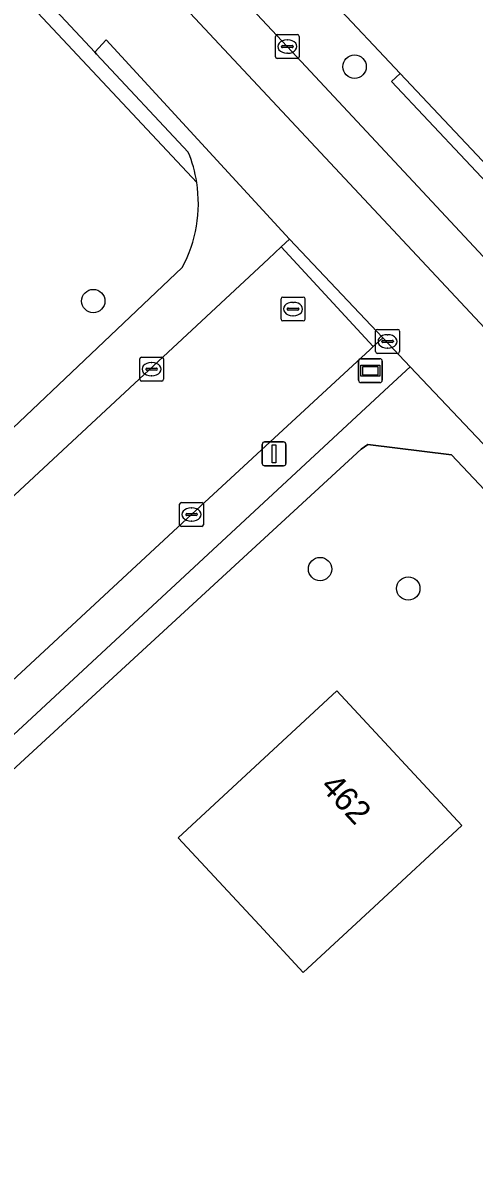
# Model space of a CAD drawing. Extents: x 162661 to 163484, y 380247 to 381230.
# Drawn here: x 163358.76 to 163377.65, y 380933.79 to 380981.87 of the extents above; entities that cross this region are included whole.
import ezdxf

# ---------------------------------------------------------------- set-up
doc = ezdxf.new("R2010")
doc.units = 0
for name, color, linetype in [('IMGEO_Berm_open', 7, 'Continuous'), ('IMGEO_Boom', 7, 'Continuous'), ('IMGEO_Brandkraan', 7, 'Continuous'), ('IMGEO_Erf', 7, 'Continuous'), ('IMGEO_Fietspad_gesloten', 7, 'Continuous'), ('IMGEO_Groenvoorziening', 7, 'Continuous'), ('IMGEO_Kolk', 7, 'Continuous'), ('IMGEO_Lichtmast', 7, 'Continuous'), ('IMGEO_Pand', 7, 'Continuous'), ('IMGEO_Pand_nummerreeks', 7, 'Continuous'), ('IMGEO_Parkeervlak_halfverhard', 7, 'Continuous'), ('IMGEO_Rijbaan_lokaal_gesloten', 7, 'Continuous'), ('IMGEO_Rioolput', 7, 'Continuous'), ('IMGEO_Straatnaambord', 7, 'Continuous'), ('IMGEO_Voetpad_open', 7, 'Continuous')]:
    doc.layers.add(name, color=color, linetype=linetype)

msp = doc.modelspace()

# ---------------------------------------------------------------- linework, layer by layer
at = {"layer": 'IMGEO_Berm_open'}
for points in [[(163297.492, 381058.211), (163297.629, 381058.041), (163301.939, 381053.48), (163304.039, 381051.234), (163315.711, 381038.75), (163343.734, 381008.697), (163351.893, 381000), (163369.825, 380980.883), (163383.497, 380966.224), (163404.827, 380943.419), (163407.337, 380940.661), (163420.715, 380926.423), (163421.985, 380925.068)], [(163384.131, 380969.598), (163380.757, 380973.17), (163380.393, 380972.828), (163374.197, 380979.408), (163374.561, 380979.75), (163371.641, 380982.867), (163371.48, 380983.062), (163371.325, 380983.201), (163371.209, 380983.306)]]:
    msp.add_lwpolyline(points, dxfattribs=at)
at = {"layer": 'IMGEO_Boom'}
for centre in [(163372.646, 380980.036), (163361.706, 380970.221), (163371.201, 380958.996), (163374.895, 380958.181)]:
    msp.add_circle(centre, 0.489, dxfattribs=at)
at = {"layer": 'IMGEO_Brandkraan'}
for p, q in [((163373.527, 380968.104), (163373.527, 380968.956)), ((163373.602, 380969.03), (163374.454, 380969.03)), ((163374.015, 380968.81), (163374.04, 380968.81)), ((163374.528, 380968.956), (163374.528, 380968.104)), ((163373.786, 380968.524), (163373.786, 380968.536)), ((163374.224, 380968.487), (163373.826, 380968.487)), ((163373.829, 380968.573), (163374.227, 380968.573)), ((163374.27, 380968.536), (163374.27, 380968.524)), ((163374.454, 380968.03), (163373.602, 380968.03)), ((163374.038, 380968.25), (163374.013, 380968.25))]:
    msp.add_line(p, q, dxfattribs=at)
for points in [[(163373.527, 380968.104), (163373.527, 380968.956)], [(163373.602, 380969.03), (163374.454, 380969.03)], [(163374.528, 380968.956), (163374.528, 380968.104)], [(163374.454, 380968.03), (163373.602, 380968.03)]]:
    msp.add_lwpolyline(points, dxfattribs=at)
for centre, radius, start, end in [((163373.604, 380968.954), 0.0765, 91.552, 178.448), ((163373.604, 380968.954), 0.0765, 91.552, 178.448), ((163374.452, 380968.954), 0.0765, 1.552, 88.448), ((163374.452, 380968.954), 0.0765, 1.552, 88.448), ((163373.826, 380968.533), 0.0403, 85.8775, 175.7526), ((163373.823, 380968.523), 0.0366, 178.938, 274.7102), ((163374.227, 380968.53), 0.043, 264.8664, 352.4533), ((163374.231, 380968.535), 0.0386, 1.7309, 96.639), ((163373.604, 380968.106), 0.0765, 181.552, 268.448), ((163373.604, 380968.106), 0.0765, 181.552, 268.448), ((163374.452, 380968.106), 0.0765, 271.552, 358.448), ((163374.452, 380968.106), 0.0765, 271.552, 358.448)]:
    msp.add_arc(centre, radius, start, end, dxfattribs=at)
for centre, major_axis, ratio, start_param, end_param in [((163374.014, 380968.53), (-0.387, 0.002), 0.722429, 4.712389, 7.853982), ((163374.039, 380968.53), (-0.39, 0.002), 0.717154, 1.570796, 4.712389)]:
    msp.add_ellipse(centre, major_axis=major_axis, ratio=ratio, start_param=start_param, end_param=end_param, dxfattribs=at)
at = {"layer": 'IMGEO_Erf'}
for points in [[(163366.037, 380975.19), (163307.098, 381038.086)], [(163332.151, 380940.668), (163342.164, 380949.894), (163344.981, 380952.467), (163351.42, 380958.415), (163354.236, 380961.019), (163365.428, 380971.625)], [(163404.993, 380933.536), (163403.462, 380935.161), (163390.657, 380948.856), (163386.451, 380953.455), (163376.71, 380963.784), (163373.198, 380964.214), (163372.923, 380964.017), (163339.792, 380933.51), (163323.416, 380918.477), (163320.591, 380915.883), (163309.478, 380905.68), (163306.653, 380903.087), (163296.844, 380894.082)]]:
    msp.add_lwpolyline(points, dxfattribs=at)
msp.add_lwpolyline([(163368.66, 380944.077), (163365.262, 380947.745), (163371.903, 380953.895), (163377.132, 380948.25), (163373.464, 380944.853), (163370.491, 380942.1)], close=True, dxfattribs=at)
msp.add_arc((163360.427, 380974.314), 5.678, 331.7337, 8.878, dxfattribs=at)
at = {"layer": 'IMGEO_Fietspad_gesloten'}
for points in [[(163217.057, 381141.357), (163222.96, 381135.118), (163269.7, 381085.146), (163302.54, 381049.896), (163303.348, 381049.029), (163349.187, 381000), (163381.324, 380965.637), (163403.356, 380942.043), (163438.582, 380904.399), (163442.528, 380900.205)], [(163443.416, 380902.118), (163440.156, 380905.623), (163433.683, 380912.569), (163424.587, 380922.291), (163421.985, 380925.068), (163420.715, 380926.423), (163407.337, 380940.661), (163404.827, 380943.419), (163383.497, 380966.224), (163369.825, 380980.883), (163351.893, 381000), (163343.734, 381008.697), (163315.711, 381038.75), (163304.039, 381051.234), (163301.939, 381053.48), (163297.629, 381058.041), (163294.759, 381061.126), (163256.681, 381101.881), (163256.525, 381102.09), (163254.065, 381104.768), (163246.857, 381112.468), (163234.1, 381126.005)]]:
    msp.add_lwpolyline(points, dxfattribs=at)
at = {"layer": 'IMGEO_Groenvoorziening'}
for points in [[(163365.684, 380976.459), (163361.846, 380980.56), (163361.771, 380980.64), (163343.652, 381000), (163308.352, 381037.717), (163304.461, 381041.874), (163304.26, 381042.085), (163301.923, 381039.953), (163301.545, 381039.608), (163302.713, 381038.331), (163305.718, 381038.493), (163307.098, 381038.086), (163366.037, 380975.19)], [(163365.428, 380971.625), (163354.236, 380961.019), (163355.608, 380959.493), (163369.035, 380971.991), (163369.571, 380972.49), (163369.923, 380972.818), (163362.25, 380981.158), (163361.771, 380980.64), (163361.846, 380980.56), (163365.684, 380976.459)], [(163378.593, 380962.733), (163378.306, 380963.06), (163378.763, 380963.459), (163374.975, 380967.47), (163374.087, 380966.646), (163329.24, 380925.031), (163328.116, 380923.988), (163322.814, 380919.162), (163323.416, 380918.477), (163339.792, 380933.51), (163372.923, 380964.017), (163373.198, 380964.214), (163376.71, 380963.784), (163386.451, 380953.455), (163390.657, 380948.856), (163403.462, 380935.161), (163404.993, 380933.536)]]:
    msp.add_lwpolyline(points, dxfattribs=at)
for centre, radius, start, end in [((163360.514, 380974.337), 5.589, 8.7772, 22.3129), ((163360.514, 380974.337), 5.589, 8.7772, 22.3129), ((163360.427, 380974.314), 5.678, 331.7337, 8.878)]:
    msp.add_arc(centre, radius, start, end, dxfattribs=at)
at = {"layer": 'IMGEO_Kolk'}
for p, q in [((163369.33, 380980.453), (163369.33, 380981.305)), ((163369.405, 380981.379), (163370.257, 380981.379)), ((163370.331, 380981.305), (163370.331, 380980.453)), ((163369.589, 380980.873), (163369.589, 380980.885)), ((163370.027, 380980.836), (163369.629, 380980.836)), ((163369.632, 380980.922), (163370.03, 380980.922)), ((163369.818, 380981.159), (163369.843, 380981.159)), ((163370.073, 380980.885), (163370.073, 380980.873)), ((163370.257, 380980.379), (163369.405, 380980.379)), ((163369.841, 380980.599), (163369.816, 380980.599)), ((163363.723, 380967.868), (163364.575, 380967.868)), ((163363.648, 380966.942), (163363.648, 380967.794)), ((163363.907, 380967.362), (163363.907, 380967.374)), ((163363.95, 380967.411), (163364.348, 380967.411)), ((163364.136, 380967.648), (163364.161, 380967.648)), ((163364.391, 380967.374), (163364.391, 380967.362)), ((163364.649, 380967.794), (163364.649, 380966.942)), ((163364.575, 380966.868), (163363.723, 380966.868)), ((163364.345, 380967.325), (163363.947, 380967.325)), ((163364.159, 380967.088), (163364.134, 380967.088)), ((163365.32, 380960.855), (163365.32, 380961.707)), ((163365.395, 380961.781), (163366.247, 380961.781)), ((163365.808, 380961.561), (163365.833, 380961.561)), ((163366.321, 380961.707), (163366.321, 380960.855)), ((163365.579, 380961.275), (163365.579, 380961.287)), ((163366.017, 380961.238), (163365.619, 380961.238)), ((163365.622, 380961.324), (163366.02, 380961.324)), ((163366.063, 380961.287), (163366.063, 380961.275)), ((163366.247, 380960.781), (163365.395, 380960.781)), ((163365.831, 380961.001), (163365.806, 380961.001))]:
    msp.add_line(p, q, dxfattribs=at)
for points in [[(163369.33, 380980.453), (163369.33, 380981.305)], [(163369.405, 380981.379), (163370.257, 380981.379)], [(163370.331, 380981.305), (163370.331, 380980.453)], [(163370.257, 380980.379), (163369.405, 380980.379)], [(163363.723, 380967.868), (163364.575, 380967.868)], [(163363.648, 380966.942), (163363.648, 380967.794)], [(163364.649, 380967.794), (163364.649, 380966.942)], [(163364.575, 380966.868), (163363.723, 380966.868)], [(163365.32, 380960.855), (163365.32, 380961.707)], [(163365.395, 380961.781), (163366.247, 380961.781)], [(163366.321, 380961.707), (163366.321, 380960.855)], [(163366.247, 380960.781), (163365.395, 380960.781)]]:
    msp.add_lwpolyline(points, dxfattribs=at)
for centre, radius, start, end in [((163369.407, 380981.303), 0.0765, 91.552, 178.448), ((163369.407, 380981.303), 0.0765, 91.552, 178.448), ((163370.255, 380981.303), 0.0765, 1.552, 88.448), ((163370.255, 380981.303), 0.0765, 1.552, 88.448), ((163369.629, 380980.882), 0.0403, 85.8775, 175.7526), ((163369.626, 380980.872), 0.0366, 178.938, 274.7102), ((163370.03, 380980.879), 0.043, 264.8664, 352.4533), ((163370.034, 380980.884), 0.0386, 1.7309, 96.639), ((163369.407, 380980.455), 0.0765, 181.552, 268.448), ((163369.407, 380980.455), 0.0765, 181.552, 268.448), ((163370.255, 380980.455), 0.0765, 271.552, 358.448), ((163370.255, 380980.455), 0.0765, 271.552, 358.448), ((163363.725, 380967.792), 0.0765, 91.552, 178.448), ((163363.725, 380967.792), 0.0765, 91.552, 178.448), ((163364.573, 380967.792), 0.0765, 1.552, 88.448), ((163364.573, 380967.792), 0.0765, 1.552, 88.448), ((163363.947, 380967.371), 0.0403, 85.8775, 175.7526), ((163363.944, 380967.361), 0.0366, 178.938, 274.7102), ((163364.348, 380967.368), 0.043, 264.8664, 352.4533), ((163364.352, 380967.373), 0.0386, 1.7309, 96.639), ((163363.725, 380966.944), 0.0765, 181.552, 268.448), ((163363.725, 380966.944), 0.0765, 181.552, 268.448), ((163364.573, 380966.944), 0.0765, 271.552, 358.448), ((163364.573, 380966.944), 0.0765, 271.552, 358.448), ((163365.397, 380961.705), 0.0765, 91.552, 178.448), ((163365.397, 380961.705), 0.0765, 91.552, 178.448), ((163366.245, 380961.705), 0.0765, 1.552, 88.448), ((163366.245, 380961.705), 0.0765, 1.552, 88.448), ((163365.619, 380961.284), 0.0403, 85.8775, 175.7526), ((163365.616, 380961.274), 0.0366, 178.938, 274.7102), ((163366.02, 380961.281), 0.043, 264.8664, 352.4533), ((163366.024, 380961.286), 0.0386, 1.7309, 96.639), ((163365.397, 380960.857), 0.0765, 181.552, 268.448), ((163365.397, 380960.857), 0.0765, 181.552, 268.448), ((163366.245, 380960.857), 0.0765, 271.552, 358.448), ((163366.245, 380960.857), 0.0765, 271.552, 358.448)]:
    msp.add_arc(centre, radius, start, end, dxfattribs=at)
for centre, major_axis, ratio, start_param, end_param in [((163369.817, 380980.879), (-0.387, 0.002), 0.722429, 4.712389, 7.853982), ((163369.842, 380980.879), (-0.39, 0.002), 0.717154, 1.570796, 4.712389), ((163364.135, 380967.368), (-0.387, 0.002), 0.722429, 4.712389, 7.853982), ((163364.16, 380967.368), (-0.39, 0.002), 0.717154, 1.570796, 4.712389), ((163365.807, 380961.281), (-0.387, 0.002), 0.722429, 4.712389, 7.853982), ((163365.832, 380961.281), (-0.39, 0.002), 0.717154, 1.570796, 4.712389)]:
    msp.add_ellipse(centre, major_axis=major_axis, ratio=ratio, start_param=start_param, end_param=end_param, dxfattribs=at)
at = {"layer": 'IMGEO_Lichtmast'}
for p, q in [((163368.781, 380963.419), (163368.781, 380964.219)), ((163368.781, 380964.219), (163368.781, 380963.419)), ((163368.881, 380964.319), (163369.671, 380964.319)), ((163369.671, 380964.319), (163368.881, 380964.319)), ((163369.771, 380964.219), (163369.771, 380963.419)), ((163369.771, 380963.419), (163369.771, 380964.219)), ((163369.671, 380963.319), (163368.881, 380963.319)), ((163368.881, 380963.319), (163369.671, 380963.319))]:
    msp.add_line(p, q, dxfattribs=at)
msp.add_lwpolyline([(163369.201, 380964.194), (163369.351, 380964.194), (163369.351, 380963.444), (163369.201, 380963.444), (163369.201, 380964.194)], dxfattribs=at)
for centre, start, end in [((163368.881, 380964.219), 90, 180), ((163368.881, 380964.219), 90, 180), ((163369.671, 380964.219), 0, 90), ((163369.671, 380964.219), 360, 90), ((163368.881, 380963.419), 180, 270), ((163368.881, 380963.419), 180, 270), ((163369.671, 380963.419), 270, 0), ((163369.671, 380963.419), 270, 0)]:
    msp.add_arc(centre, 0.1, start, end, dxfattribs=at)
at = {"layer": 'IMGEO_Pand'}
msp.add_lwpolyline([(163373.464, 380944.853), (163377.132, 380948.25), (163371.903, 380953.895), (163365.262, 380947.745), (163368.66, 380944.077), (163370.491, 380942.1)], close=True, dxfattribs=at)
at = {"layer": 'IMGEO_Parkeervlak_halfverhard'}
msp.add_lwpolyline([(163374.087, 380966.646), (163374.975, 380967.47), (163373.827, 380968.685), (163373.428, 380968.316), (163373.301, 380968.198), (163365.821, 380961.281), (163348.662, 380945.375), (163331.476, 380929.483), (163328.071, 380926.319), (163329.24, 380925.031)], close=True, dxfattribs=at)
at = {"layer": 'IMGEO_Rijbaan_lokaal_gesloten'}
for points in [[(163314.848, 381043.594), (163355.603, 381000), (163371.209, 380983.306), (163371.325, 380983.201), (163371.48, 380983.062), (163371.641, 380982.867), (163374.561, 380979.75), (163380.757, 380973.17), (163384.131, 380969.598), (163396.853, 380955.996), (163409.545, 380942.489), (163413.226, 380938.384), (163414.099, 380937.456), (163420.229, 380930.905), (163424.08, 380926.952), (163424.286, 380926.734), (163426.223, 380924.673), (163436.025, 380914.155), (163438.895, 380911.038), (163448.501, 380900.854)], [(163318.915, 380917.861), (163321.632, 380920.366), (163326.94, 380925.261), (163328.071, 380926.319), (163331.476, 380929.483), (163348.662, 380945.375), (163365.821, 380961.281), (163373.301, 380968.198), (163373.428, 380968.316), (163369.571, 380972.49), (163369.035, 380971.991), (163355.608, 380959.493), (163352.811, 380956.889), (163346.451, 380950.969), (163343.629, 380948.342), (163333.656, 380939.059)]]:
    msp.add_lwpolyline(points, dxfattribs=at)
at = {"layer": 'IMGEO_Rioolput'}
for p, q in [((163369.569, 380969.46), (163369.569, 380970.312)), ((163369.644, 380970.386), (163370.496, 380970.386)), ((163370.57, 380970.312), (163370.57, 380969.46)), ((163369.828, 380969.88), (163369.828, 380969.892)), ((163370.266, 380969.843), (163369.868, 380969.843)), ((163369.871, 380969.929), (163370.269, 380969.929)), ((163370.057, 380970.166), (163370.082, 380970.166)), ((163370.312, 380969.892), (163370.312, 380969.88)), ((163370.496, 380969.386), (163369.644, 380969.386)), ((163370.08, 380969.606), (163370.055, 380969.606))]:
    msp.add_line(p, q, dxfattribs=at)
for points in [[(163369.569, 380969.46), (163369.569, 380970.312)], [(163369.644, 380970.386), (163370.496, 380970.386)], [(163370.57, 380970.312), (163370.57, 380969.46)], [(163370.496, 380969.386), (163369.644, 380969.386)]]:
    msp.add_lwpolyline(points, dxfattribs=at)
for centre, radius, start, end in [((163369.646, 380970.31), 0.0765, 91.552, 178.448), ((163369.646, 380970.31), 0.0765, 91.552, 178.448), ((163370.494, 380970.31), 0.0765, 1.552, 88.448), ((163370.494, 380970.31), 0.0765, 1.552, 88.448), ((163369.868, 380969.889), 0.0403, 85.8775, 175.7526), ((163369.865, 380969.879), 0.0366, 178.938, 274.7102), ((163370.269, 380969.886), 0.043, 264.8664, 352.4533), ((163370.273, 380969.891), 0.0386, 1.7309, 96.639), ((163369.646, 380969.462), 0.0765, 181.552, 268.448), ((163369.646, 380969.462), 0.0765, 181.552, 268.448), ((163370.494, 380969.462), 0.0765, 271.552, 358.448), ((163370.494, 380969.462), 0.0765, 271.552, 358.448)]:
    msp.add_arc(centre, radius, start, end, dxfattribs=at)
for centre, major_axis, ratio, start_param, end_param in [((163370.056, 380969.886), (-0.387, 0.002), 0.722429, 4.712389, 7.853982), ((163370.081, 380969.886), (-0.39, 0.002), 0.717154, 1.570796, 4.712389)]:
    msp.add_ellipse(centre, major_axis=major_axis, ratio=ratio, start_param=start_param, end_param=end_param, dxfattribs=at)
at = {"layer": 'IMGEO_Straatnaambord'}
for p, q in [((163372.812, 380966.903), (163372.812, 380967.703)), ((163372.812, 380967.703), (163372.812, 380966.903)), ((163372.912, 380967.803), (163373.702, 380967.803)), ((163373.702, 380967.803), (163372.912, 380967.803)), ((163373.802, 380967.703), (163373.802, 380966.903)), ((163373.802, 380966.903), (163373.802, 380967.703)), ((163373.702, 380966.803), (163372.912, 380966.803)), ((163372.912, 380966.803), (163373.702, 380966.803))]:
    msp.add_line(p, q, dxfattribs=at)
for points in [[(163372.913, 380967.535), (163373.701, 380967.535), (163373.701, 380967.071), (163372.913, 380967.071), (163372.913, 380967.535)], [(163372.978, 380967.47), (163372.978, 380967.136), (163373.636, 380967.136), (163373.636, 380967.47), (163372.978, 380967.47)]]:
    msp.add_lwpolyline(points, dxfattribs=at)
for centre, start, end in [((163372.912, 380967.703), 90, 180), ((163372.912, 380967.703), 90, 180), ((163373.702, 380967.703), 0, 90), ((163373.702, 380967.703), 360, 90), ((163372.912, 380966.903), 180, 270), ((163372.912, 380966.903), 180, 270), ((163373.702, 380966.903), 270, 0), ((163373.702, 380966.903), 270, 0)]:
    msp.add_arc(centre, 0.1, start, end, dxfattribs=at)
at = {"layer": 'IMGEO_Voetpad_open'}
for points in [[(163403.356, 380942.043), (163381.324, 380965.637), (163349.187, 381000), (163303.348, 381049.029), (163302.54, 381049.896), (163269.7, 381085.146), (163222.96, 381135.118), (163217.057, 381141.357)], [(163308.352, 381037.717), (163343.652, 381000), (163361.771, 380980.64), (163362.25, 380981.158), (163369.923, 380972.818), (163373.827, 380968.685), (163374.975, 380967.47), (163378.763, 380963.459), (163378.306, 380963.06), (163378.593, 380962.733), (163407.315, 380932.067), (163408.65, 380930.642), (163412.943, 380926.047), (163443.444, 380893.497), (163443.876, 380893.919), (163446.938, 380890.675), (163448.19, 380889.349), (163448.554, 380889.703)]]:
    msp.add_lwpolyline(points, dxfattribs=at)
for points in [[(163374.561, 380979.75), (163374.197, 380979.408), (163380.393, 380972.828), (163380.757, 380973.17)], [(163373.827, 380968.685), (163369.923, 380972.818), (163369.571, 380972.49), (163373.428, 380968.316)]]:
    msp.add_lwpolyline(points, close=True, dxfattribs=at)

# ---------------------------------------------------------------- texts
at = {"layer": 'IMGEO_Pand_nummerreeks'}
msp.add_text('462', height=1, rotation=312.8091, dxfattribs=at).set_placement((163371.173, 380949.858))

doc.saveas('drawing.dxf')
